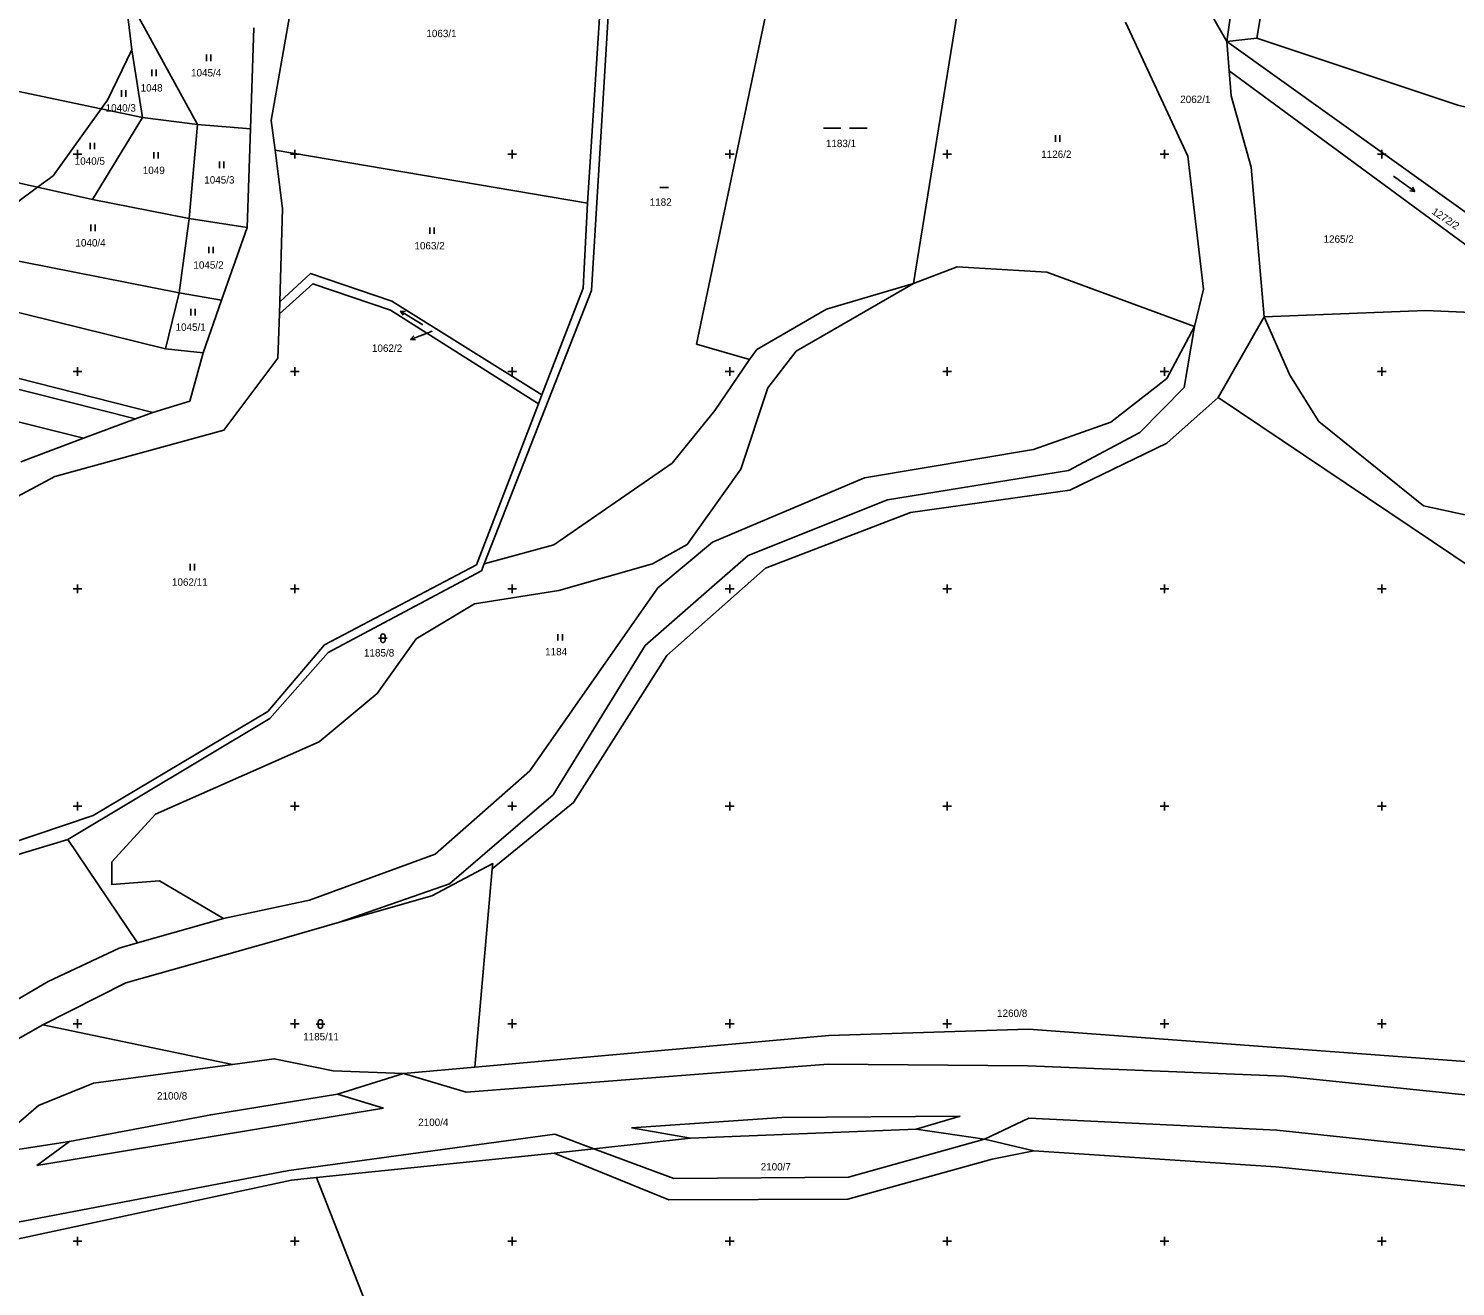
# Model space of a CAD drawing. Extents: x -776734 to -748832, y -1118122 to -976986.
# Drawn here: x -751011.2 to -750683.1, y -1114360.4 to -1114071.1 of the extents above; entities that cross this region are included whole.
import ezdxf

# ---------------------------------------------------------------- set-up
doc = ezdxf.new("R2010")
doc.units = 0
for name, color, linetype in [('KM_Hranice parcel', 7, 'Continuous'), ('KM_Parcelní čísla', 7, 'Continuous'), ('KM_Pop  PČ popisy', 7, 'Continuous'), ('KM_Vnitřní kresba', 7, 'Continuous'), ('KM_Značky kultur', 7, 'Continuous'), ('Level 61 Křížky', 7, 'Continuous')]:
    doc.layers.add(name, color=color, linetype=linetype)

msp = doc.modelspace()

# ---------------------------------------------------------------- linework, layer by layer
at = {"layer": 'KM_Hranice parcel'}
for p, q in [((-750719.33, -1114017.54), (-750728.75, -1114073.3)), ((-750878.62, -1114048.31), (-750882.72, -1114111.25)), ((-750796.49, -1114060.29), (-750807.71, -1114129.72)), ((-750987.47, -1114076.04), (-750989.02, -1114062.86)), ((-750989.02, -1114062.86), (-750972.36, -1114093.15)), ((-750735.7, -1114074.08), (-750741.88, -1114063.26)), ((-750959.41, -1114070.92), (-750960.2, -1114094.17)), ((-750728.75, -1114073.3), (-750735.7, -1114074.08)), ((-750735.7, -1114074.08), (-750735.13, -1114080.86)), ((-750985.06, -1114091.55), (-750987.47, -1114076.04)), ((-750994.52, -1114089.61), (-750985.06, -1114091.55)), ((-750996.53, -1114110.45), (-750985.06, -1114091.55)), ((-750985.06, -1114091.55), (-750972.36, -1114093.15)), ((-750972.36, -1114093.15), (-750974.33, -1114114.78)), ((-750960.2, -1114094.17), (-750972.36, -1114093.15)), ((-750960.2, -1114094.17), (-750960.97, -1114116.85)), ((-750954.54, -1114099.11), (-750882.72, -1114111.25)), ((-751009.15, -1114107.61), (-751028.25, -1114121.72)), ((-750996.53, -1114110.45), (-751009.15, -1114107.61)), ((-750974.33, -1114114.78), (-750996.53, -1114110.45)), ((-750986.61, -1114160.87), (-751161.95, -1114116.82)), ((-751160.4, -1114114.46), (-750982.65, -1114159.39)), ((-750976.63, -1114131.88), (-750974.33, -1114114.78)), ((-750960.97, -1114116.85), (-750974.33, -1114114.78)), ((-750960.97, -1114116.85), (-750966.83, -1114133.62)), ((-750998.58, -1114165.35), (-751166.38, -1114123.61)), ((-751069.94, -1114122.48), (-750979.75, -1114144.76)), ((-751028.25, -1114121.72), (-750976.63, -1114131.88)), ((-750976.63, -1114131.88), (-750979.75, -1114144.76)), ((-750966.83, -1114133.62), (-750976.63, -1114131.88)), ((-750966.83, -1114133.62), (-750971.04, -1114145.68)), ((-750953.47, -1114133.98), (-750953.55, -1114136.73)), ((-750727.06, -1114137.45), (-750737.65, -1114155.97)), ((-750979.75, -1114144.76), (-750971.04, -1114145.68)), ((-750893.95, -1114157.43), (-750893.16, -1114155.38)), ((-750982.65, -1114159.39), (-750986.61, -1114160.87)), ((-750986.61, -1114160.87), (-750998.58, -1114165.35)), ((-750998.58, -1114165.35), (-751013.04, -1114170.76)), ((-750986.16, -1114281.44), (-751002.2, -1114257.65)), ((-750908.63, -1114309.99), (-750904.6, -1114264.41)), ((-750966.37, -1114275.83), (-750986.16, -1114281.44)), ((-750964.35, -1114309.37), (-751007.94, -1114300.24)), ((-750925.02, -1114311.45), (-750908.63, -1114309.99)), ((-750890.39, -1114329.75), (-750945.03, -1114335.42)), ((-750915.08, -1114411.41), (-750945.03, -1114335.42))]:
    msp.add_line(p, q, dxfattribs=at)
for points in [[(-750682.02, -1113781.77), (-750689.44, -1113819.04), (-750696.47, -1113853.81), (-750711.73, -1113927.62), (-750726.52, -1114009), (-750735.7, -1114074.08)], [(-750954.54, -1114099.11), (-750955.44, -1114092.24), (-750944.89, -1114032.15)], [(-750876.28, -1114040.46), (-750881.76, -1114131.34), (-750906.44, -1114194.23)], [(-750845.45, -1114147.27), (-750857.6, -1114143.68), (-750837.92, -1114049.85)], [(-751126, -1114054.4), (-751087.73, -1114068.66), (-751062.78, -1114075.21), (-750994.52, -1114089.61)], [(-750743.1, -1114139.67), (-750741, -1114131.09), (-750744.62, -1114100.44), (-750758.94, -1114069.66)], [(-751009.15, -1114107.61), (-751083.76, -1114090.83), (-751136.05, -1114072.6)], [(-750735.7, -1114074.08), (-750651.99, -1114133.94), (-750642.26, -1114136.49)], [(-750642.28, -1114098.49), (-750682.56, -1114088.71), (-750728.75, -1114073.3)], [(-750987.47, -1114076.04), (-750993.09, -1114087.62), (-750994.52, -1114089.61)], [(-750642.25, -1114141.6), (-750657.19, -1114138.19), (-750735.13, -1114080.86)], [(-750735.13, -1114080.86), (-750734.64, -1114086.58), (-750730.09, -1114102.98), (-750727.06, -1114137.45)], [(-750994.52, -1114089.61), (-751005.56, -1114104.96), (-751009.15, -1114107.61)], [(-750953.47, -1114133.98), (-750952.8, -1114112.49), (-750954.54, -1114099.11)], [(-750882.72, -1114111.25), (-750883.69, -1114130.81), (-750893.16, -1114155.38)], [(-750807.71, -1114129.72), (-750797.66, -1114125.9), (-750777.09, -1114127.17), (-750743.1, -1114139.67)], [(-750807.71, -1114129.72), (-750834.68, -1114145.33), (-750841.24, -1114153.72), (-750847.4, -1114172.43), (-750859.79, -1114189.81), (-750867.78, -1114194.25), (-750889.26, -1114200.4), (-750908.65, -1114203.44), (-750922.12, -1114211.52), (-750931.05, -1114224.07), (-750944.37, -1114235.21), (-750982.02, -1114251.79), (-750992.06, -1114262.76), (-750992.06, -1114267.99), (-750981.1, -1114267.14), (-750966.37, -1114275.83)], [(-750953.55, -1114136.73), (-750945.85, -1114129.83), (-750928.01, -1114135.9), (-750893.95, -1114157.43)], [(-750893.16, -1114155.38), (-750927.66, -1114133.83), (-750946.36, -1114127.42), (-750953.47, -1114133.98)], [(-750845.45, -1114147.27), (-750843.78, -1114144.95), (-750827.76, -1114135.67), (-750807.71, -1114129.72)], [(-751049.97, -1114224.91), (-751047.44, -1114206.73), (-751034.16, -1114189.65), (-751005.16, -1114174.11), (-750966.29, -1114163.48), (-750953.87, -1114146.96), (-750953.55, -1114136.73)], [(-750727.06, -1114137.45), (-750690.01, -1114135.97), (-750660.09, -1114137.25), (-750653.36, -1114143.18), (-750642.32, -1114145.1)], [(-750966.37, -1114275.83), (-750946.59, -1114271.63), (-750917.7, -1114261.03), (-750895.97, -1114241.84), (-750866.55, -1114199.77), (-750853.92, -1114189.25), (-750819.01, -1114174.48), (-750780.12, -1114167.95), (-750762.36, -1114161.63), (-750749.46, -1114151.59), (-750743.1, -1114139.67)], [(-750743.1, -1114139.67), (-750745.46, -1114153.67), (-750755.65, -1114164), (-750772.09, -1114172.78), (-750813.68, -1114179.55), (-750845.74, -1114192.31), (-750854.68, -1114200.14), (-750869.42, -1114213.03), (-750890.56, -1114247.36), (-750914.41, -1114267.84), (-750939.69, -1114276.68)], [(-750645.06, -1114196.16), (-750667.06, -1114185.93), (-750690.47, -1114180.89), (-750714.5, -1114161.49), (-750721.16, -1114150.86), (-750727.06, -1114137.45)], [(-750971.04, -1114145.68), (-750974.15, -1114156.81), (-750982.65, -1114159.39)], [(-750906.44, -1114194.23), (-750890.47, -1114189.84), (-750863.25, -1114171.05), (-750853.38, -1114158.98), (-750845.45, -1114147.27)], [(-750737.65, -1114155.97), (-750749.46, -1114166.51), (-750771.78, -1114177.3), (-750808.41, -1114182.43), (-750841.78, -1114195.23), (-750864.44, -1114215.28), (-750885.92, -1114249.14), (-750904.6, -1114264.41)], [(-750667.36, -1114309.72), (-750649.14, -1114215.45), (-750737.65, -1114155.97)], [(-750893.95, -1114157.43), (-750908.22, -1114194.44), (-750943.19, -1114212.9), (-750956.24, -1114228.21), (-750996.4, -1114252.15), (-751016.13, -1114258.79)], [(-751002.2, -1114257.65), (-750955.71, -1114229.81), (-750942.31, -1114214.64), (-750907.07, -1114195.83), (-750906.44, -1114194.23)], [(-751002.2, -1114257.65), (-751014.41, -1114261.35), (-751032.5, -1114276.02), (-751049.25, -1114303.96), (-751049.05, -1114305.45), (-751087.68, -1114342.41)], [(-750904.6, -1114264.41), (-750904.49, -1114263.19), (-750918.5, -1114270.56), (-750939.69, -1114276.68)], [(-750939.69, -1114276.68), (-750955.36, -1114281.21), (-750988.87, -1114290.64), (-751007.94, -1114300.24)], [(-751084.4, -1114348.57), (-751081.74, -1114337.99), (-751064.11, -1114323.97), (-751006.73, -1114290.3), (-750990.37, -1114282.63), (-750986.16, -1114281.44)], [(-751007.94, -1114300.24), (-751059, -1114329.22), (-751070.27, -1114337.43), (-751073.11, -1114341.67)], [(-750908.63, -1114309.99), (-750827.19, -1114302.71), (-750781.27, -1114301.27), (-750667.36, -1114309.72)], [(-750964.35, -1114309.37), (-750996.27, -1114313.69), (-751008.97, -1114318.85), (-751022.23, -1114330.23)], [(-750925.02, -1114311.45), (-750941.16, -1114310.85), (-750954.74, -1114308.07), (-750964.35, -1114309.37)], [(-751022.23, -1114330.23), (-751001.8, -1114327.11), (-750969.32, -1114320.94), (-750940.2, -1114316.25), (-750925.02, -1114311.45)], [(-750780.06, -1114329.23), (-750791.43, -1114326.59), (-750807.08, -1114324.27), (-750859.04, -1114326.31), (-750881.27, -1114328.75), (-750890.39, -1114329.75)], [(-750890.39, -1114329.75), (-750863.99, -1114340.51), (-750822.79, -1114340.38), (-750789.6, -1114331.18), (-750780.06, -1114329.23)], [(-750672.85, -1114338.12), (-750724.37, -1114332.94), (-750780.06, -1114329.23)], [(-750945.03, -1114335.42), (-750950.73, -1114336.01), (-751033.28, -1114353.67), (-751067.06, -1114364.94), (-751072.97, -1114369.19), (-751076.3, -1114364.81)]]:
    msp.add_lwpolyline(points, dxfattribs=at)
at = {"layer": 'KM_Pop  PČ popisy'}
for p, q in [((-750920.57, -1114141.55), (-750923.372, -1114142.625)), ((-750923.372, -1114142.625), (-750922.616, -1114141.799)), ((-750923.372, -1114142.625), (-750922.257, -1114142.734)), ((-750918.44, -1114140.72), (-750920.57, -1114141.55))]:
    msp.add_line(p, q, dxfattribs=at)
at = {"layer": 'KM_Vnitřní kresba'}
for p, q in [((-750827.37, -1114309.29), (-750910.62, -1114315.79)), ((-750781.42, -1114309.73), (-750827.37, -1114309.29)), ((-750781.42, -1114309.73), (-750722.46, -1114312.1)), ((-750910.62, -1114315.79), (-750925.02, -1114311.45)), ((-750722.46, -1114312.1), (-750667.15, -1114317.81)), ((-750929.62, -1114319.4), (-750940.2, -1114316.25)), ((-751009.34, -1114332.61), (-750929.62, -1114319.4)), ((-750872.57, -1114323.95), (-750837.99, -1114321.56)), ((-750859.04, -1114326.31), (-750872.57, -1114323.95)), ((-750837.99, -1114321.56), (-750797.02, -1114321.25)), ((-750797.02, -1114321.25), (-750807.08, -1114324.27)), ((-750791.43, -1114326.59), (-750781.24, -1114321.72)), ((-750781.24, -1114321.72), (-750724.21, -1114324.46)), ((-751001.8, -1114327.11), (-751009.34, -1114332.61)), ((-750951.4, -1114333.74), (-750890.24, -1114325.42)), ((-750890.24, -1114325.42), (-750881.27, -1114328.75)), ((-750822.7, -1114335.33), (-750791.43, -1114326.59)), ((-750724.21, -1114324.46), (-750669.01, -1114330.36)), ((-750881.27, -1114328.75), (-750862.87, -1114335.58)), ((-751034.8, -1114349.7), (-750951.4, -1114333.74)), ((-750862.87, -1114335.58), (-750822.7, -1114335.33))]:
    msp.add_line(p, q, dxfattribs=at)
at = {"layer": 'KM_Značky kultur'}
for p, q in [((-750970.331, -1114078.58), (-750970.331, -1114077.08)), ((-750969.33, -1114078.58), (-750969.33, -1114077.08)), ((-750982.891, -1114082.05), (-750982.891, -1114080.55)), ((-750981.89, -1114082.05), (-750981.89, -1114080.55)), ((-750989.871, -1114086.82), (-750989.871, -1114085.32)), ((-750988.87, -1114086.82), (-750988.87, -1114085.32)), ((-750828.448, -1114094), (-750824.428, -1114094)), ((-750822.418, -1114094), (-750818.398, -1114094)), ((-750997.081, -1114098.89), (-750997.081, -1114097.39)), ((-750996.08, -1114098.89), (-750996.08, -1114097.39)), ((-750775.091, -1114097.17), (-750775.091, -1114095.67)), ((-750774.09, -1114097.17), (-750774.09, -1114095.67)), ((-750982.401, -1114101.04), (-750982.401, -1114099.54)), ((-750981.4, -1114101.04), (-750981.4, -1114099.54)), ((-750967.291, -1114103.22), (-750967.291, -1114101.72)), ((-750966.29, -1114103.22), (-750966.29, -1114101.72)), ((-750697.328, -1114105.044), (-750692.474, -1114108.57)), ((-750866.094, -1114107.66), (-750864.084, -1114107.66)), ((-750692.474, -1114108.57), (-750693.559, -1114108.402)), ((-750692.474, -1114108.57), (-750692.97, -1114107.59)), ((-750996.921, -1114117.7), (-750996.921, -1114116.2)), ((-750995.92, -1114117.7), (-750995.92, -1114116.2)), ((-750918.951, -1114118.36), (-750918.951, -1114116.86)), ((-750917.95, -1114118.36), (-750917.95, -1114116.86)), ((-750969.791, -1114122.8), (-750969.791, -1114121.3)), ((-750968.79, -1114122.8), (-750968.79, -1114121.3)), ((-750973.891, -1114137.09), (-750973.891, -1114135.59)), ((-750972.89, -1114137.09), (-750972.89, -1114135.59)), ((-750920.576, -1114139.263), (-750925.664, -1114136.084)), ((-750925.664, -1114136.084), (-750925.101, -1114137.027)), ((-750925.664, -1114136.084), (-750924.57, -1114136.176)), ((-750974.071, -1114195.73), (-750974.071, -1114194.23)), ((-750973.07, -1114195.73), (-750973.07, -1114194.23)), ((-750930.731, -1114211.341), (-750928.729, -1114211.341)), ((-750930.231, -1114210.841), (-750930.231, -1114211.842)), ((-750929.229, -1114211.842), (-750929.229, -1114210.841)), ((-750889.481, -1114211.9), (-750889.481, -1114210.4)), ((-750888.48, -1114211.9), (-750888.48, -1114210.4)), ((-750945.1158, -1114300.0817), (-750943.1138, -1114300.0817)), ((-750944.6158, -1114299.5817), (-750944.6158, -1114300.5827)), ((-750943.6138, -1114300.5827), (-750943.6138, -1114299.5817))]:
    msp.add_line(p, q, dxfattribs=at)
for centre, start, end in [((-750929.73, -1114210.8409), 0, 180), ((-750929.73, -1114211.8409), 180, 359.987886), ((-750944.1148, -1114299.5816), 0, 180), ((-750944.1148, -1114300.5816), 180, 359.987886)]:
    msp.add_arc(centre, 0.5, start, end, dxfattribs=at)
at = {"layer": 'Level 61 Křížky'}
for p, q in [((-751001, -1114100), (-750999, -1114100)), ((-751000, -1114100), (-751000, -1114099)), ((-751000, -1114101), (-751000, -1114100)), ((-750951, -1114100), (-750949, -1114100)), ((-750950, -1114100), (-750950, -1114099)), ((-750950, -1114101), (-750950, -1114100)), ((-750901, -1114100), (-750899, -1114100)), ((-750900, -1114100), (-750900, -1114099)), ((-750900, -1114101), (-750900, -1114100)), ((-750851, -1114100), (-750849, -1114100)), ((-750850, -1114100), (-750850, -1114099)), ((-750850, -1114101), (-750850, -1114100)), ((-750801, -1114100), (-750799, -1114100)), ((-750800, -1114100), (-750800, -1114099)), ((-750800, -1114101), (-750800, -1114100)), ((-750751, -1114100), (-750749, -1114100)), ((-750750, -1114100), (-750750, -1114099)), ((-750750, -1114101), (-750750, -1114100)), ((-750701, -1114100), (-750699, -1114100)), ((-750700, -1114100), (-750700, -1114099)), ((-750700, -1114101), (-750700, -1114100)), ((-751001, -1114150), (-750999, -1114150)), ((-751000, -1114150), (-751000, -1114149)), ((-751000, -1114151), (-751000, -1114150)), ((-750951, -1114150), (-750949, -1114150)), ((-750950, -1114150), (-750950, -1114149)), ((-750950, -1114151), (-750950, -1114150)), ((-750901, -1114150), (-750899, -1114150)), ((-750900, -1114150), (-750900, -1114149)), ((-750900, -1114151), (-750900, -1114150)), ((-750851, -1114150), (-750849, -1114150)), ((-750850, -1114150), (-750850, -1114149)), ((-750850, -1114151), (-750850, -1114150)), ((-750801, -1114150), (-750799, -1114150)), ((-750800, -1114150), (-750800, -1114149)), ((-750800, -1114151), (-750800, -1114150)), ((-750751, -1114150), (-750749, -1114150)), ((-750750, -1114150), (-750750, -1114149)), ((-750750, -1114151), (-750750, -1114150)), ((-750701, -1114150), (-750699, -1114150)), ((-750700, -1114150), (-750700, -1114149)), ((-750700, -1114151), (-750700, -1114150)), ((-751000, -1114200), (-751000, -1114199)), ((-750950, -1114200), (-750950, -1114199)), ((-750900, -1114200), (-750900, -1114199)), ((-750850, -1114200), (-750850, -1114199)), ((-750800, -1114200), (-750800, -1114199)), ((-750750, -1114200), (-750750, -1114199)), ((-750700, -1114200), (-750700, -1114199)), ((-751001, -1114200), (-750999, -1114200)), ((-751000, -1114201), (-751000, -1114200)), ((-750951, -1114200), (-750949, -1114200)), ((-750950, -1114201), (-750950, -1114200)), ((-750901, -1114200), (-750899, -1114200)), ((-750900, -1114201), (-750900, -1114200)), ((-750851, -1114200), (-750849, -1114200)), ((-750850, -1114201), (-750850, -1114200)), ((-750801, -1114200), (-750799, -1114200)), ((-750800, -1114201), (-750800, -1114200)), ((-750751, -1114200), (-750749, -1114200)), ((-750750, -1114201), (-750750, -1114200)), ((-750701, -1114200), (-750699, -1114200)), ((-750700, -1114201), (-750700, -1114200)), ((-751001, -1114250), (-750999, -1114250)), ((-751000, -1114250), (-751000, -1114249)), ((-751000, -1114251), (-751000, -1114250)), ((-750951, -1114250), (-750949, -1114250)), ((-750950, -1114250), (-750950, -1114249)), ((-750950, -1114251), (-750950, -1114250)), ((-750901, -1114250), (-750899, -1114250)), ((-750900, -1114250), (-750900, -1114249)), ((-750900, -1114251), (-750900, -1114250)), ((-750851, -1114250), (-750849, -1114250)), ((-750850, -1114250), (-750850, -1114249)), ((-750850, -1114251), (-750850, -1114250)), ((-750801, -1114250), (-750799, -1114250)), ((-750800, -1114250), (-750800, -1114249)), ((-750800, -1114251), (-750800, -1114250)), ((-750751, -1114250), (-750749, -1114250)), ((-750750, -1114250), (-750750, -1114249)), ((-750750, -1114251), (-750750, -1114250)), ((-750701, -1114250), (-750699, -1114250)), ((-750700, -1114250), (-750700, -1114249)), ((-750700, -1114251), (-750700, -1114250)), ((-751001, -1114300), (-750999, -1114300)), ((-751000, -1114300), (-751000, -1114299)), ((-751000, -1114301), (-751000, -1114300)), ((-750951, -1114300), (-750949, -1114300)), ((-750950, -1114300), (-750950, -1114299)), ((-750950, -1114301), (-750950, -1114300)), ((-750901, -1114300), (-750899, -1114300)), ((-750900, -1114300), (-750900, -1114299)), ((-750900, -1114301), (-750900, -1114300)), ((-750851, -1114300), (-750849, -1114300)), ((-750850, -1114300), (-750850, -1114299)), ((-750850, -1114301), (-750850, -1114300)), ((-750801, -1114300), (-750799, -1114300)), ((-750800, -1114300), (-750800, -1114299)), ((-750800, -1114301), (-750800, -1114300)), ((-750751, -1114300), (-750749, -1114300)), ((-750750, -1114300), (-750750, -1114299)), ((-750750, -1114301), (-750750, -1114300)), ((-750701, -1114300), (-750699, -1114300)), ((-750700, -1114300), (-750700, -1114299)), ((-750700, -1114301), (-750700, -1114300)), ((-751001, -1114350), (-750999, -1114350)), ((-751000, -1114350), (-751000, -1114349)), ((-751000, -1114351), (-751000, -1114350)), ((-750951, -1114350), (-750949, -1114350)), ((-750950, -1114350), (-750950, -1114349)), ((-750950, -1114351), (-750950, -1114350)), ((-750901, -1114350), (-750899, -1114350)), ((-750900, -1114350), (-750900, -1114349)), ((-750900, -1114351), (-750900, -1114350)), ((-750851, -1114350), (-750849, -1114350)), ((-750850, -1114350), (-750850, -1114349)), ((-750850, -1114351), (-750850, -1114350)), ((-750801, -1114350), (-750799, -1114350)), ((-750800, -1114350), (-750800, -1114349)), ((-750800, -1114351), (-750800, -1114350)), ((-750751, -1114350), (-750749, -1114350)), ((-750750, -1114350), (-750750, -1114349)), ((-750750, -1114351), (-750750, -1114350)), ((-750701, -1114350), (-750699, -1114350)), ((-750700, -1114350), (-750700, -1114349)), ((-750700, -1114351), (-750700, -1114350))]:
    msp.add_line(p, q, dxfattribs=at)

# ---------------------------------------------------------------- texts
at = {"layer": 'KM_Parcelní čísla'}
for s, p in [('1063/1', (-750919.747, -1114073.09)), ('1045/4', (-750973.867, -1114082.13)), ('1048', (-750985.464, -1114085.6)), ('2062/1', (-750746.387, -1114088.24)), ('1040/3', (-750993.507, -1114090.21)), ('1183/1', (-750827.877, -1114098.39)), ('1040/5', (-751000.617, -1114102.44)), ('1126/2', (-750778.357, -1114100.88)), ('1049', (-750984.964, -1114104.59)), ('1045/3', (-750970.827, -1114106.77)), ('1182', (-750868.394, -1114111.89)), ('1040/4', (-751000.457, -1114121.25)), ('1063/2', (-750922.487, -1114121.91)), ('1265/2', (-750713.437, -1114120.39)), ('1045/2', (-750973.327, -1114126.35)), ('1045/1', (-750977.427, -1114140.64)), ('1062/2', (-750932.265, -1114145.478)), ('1062/11', (-750978.256, -1114199.28)), ('1185/8', (-750934.097, -1114215.55)), ('1184', (-750892.444, -1114215.28)), ('1260/8', (-750788.5104, -1114298.4485)), ('1185/11', (-750948.0744, -1114303.83)), ('2100/8', (-750981.6958, -1114317.4585)), ('2100/4', (-750921.627, -1114323.53)), ('2100/7', (-750842.87, -1114333.77))]:
    msp.add_text(s, height=1.7, dxfattribs=at).set_placement(p)
msp.add_text('1272/2', height=1.7, rotation=326, dxfattribs=at).set_placement((-750688.698, -1114113.587))

doc.saveas('drawing.dxf')
